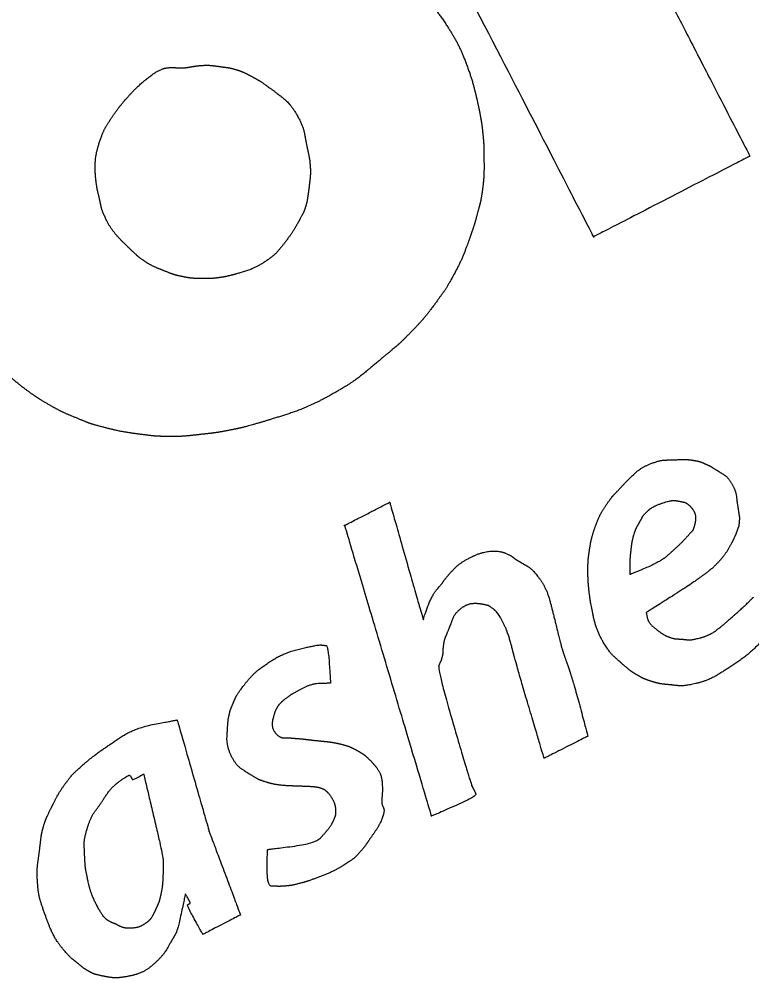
# Model space of a CAD drawing. Extents: x 2001876 to 2025694, y 804561 to 868938.
# Drawn here: x 2013188.65 to 2013207.57, y 824544.35 to 824569.12 of the extents above; entities that cross this region are included whole.
import ezdxf

# ---------------------------------------------------------------- set-up
doc = ezdxf.new("R2010")
doc.units = 0
doc.layers.add('Default', color=7, linetype='Continuous')

msp = doc.modelspace()

# ---------------------------------------------------------------- linework, layer by layer
at = {"layer": 'Default'}
for points in [[(2013203.485, 824563.499), (2013203.485, 824563.499), (2013195.316, 824579.336), (2013195.316, 824579.336)], [(2013204.874, 824570.714), (2013204.874, 824570.714), (2013207.522, 824565.582), (2013207.522, 824565.582)], [(2013199.083, 824569.752), (2013199.225, 824569.585), (2013199.469, 824569.291), (2013199.666, 824568.999)], [(2013199.666, 824568.999), (2013199.858, 824568.705), (2013200.067, 824568.311), (2013200.195, 824567.973)], [(2013191.479, 824567.135), (2013191.674, 824567.363), (2013192.272, 824567.84), (2013192.461, 824567.861)], [(2013192.461, 824567.861), (2013192.654, 824567.884), (2013192.719, 824567.856), (2013192.845, 824567.86)], [(2013192.845, 824567.86), (2013192.975, 824567.866), (2013193.174, 824567.907), (2013193.344, 824567.923)], [(2013193.344, 824567.923), (2013193.517, 824567.935), (2013193.719, 824567.911), (2013193.867, 824567.891)], [(2013193.867, 824567.891), (2013194.016, 824567.87), (2013194.104, 824567.859), (2013194.243, 824567.818)], [(2013200.195, 824567.973), (2013200.321, 824567.639), (2013200.43, 824567.219), (2013200.48, 824567.014)], [(2013194.243, 824567.818), (2013194.375, 824567.779), (2013194.525, 824567.708), (2013194.672, 824567.631)], [(2013194.672, 824567.631), (2013194.815, 824567.551), (2013194.91, 824567.497), (2013195.115, 824567.347)], [(2013195.115, 824567.347), (2013195.324, 824567.2), (2013195.676, 824566.905), (2013195.832, 824566.632)], [(2013191.099, 824566.662), (2013191.239, 824566.857), (2013191.279, 824566.909), (2013191.479, 824567.135)], [(2013200.48, 824567.014), (2013200.523, 824566.812), (2013200.534, 824566.761), (2013200.562, 824566.607)], [(2013190.718, 824565.923), (2013190.808, 824566.205), (2013190.965, 824566.466), (2013191.099, 824566.662)], [(2013195.832, 824566.632), (2013195.986, 824566.354), (2013196.045, 824566.001), (2013196.09, 824565.784)], [(2013200.562, 824566.607), (2013200.59, 824566.452), (2013200.613, 824566.27), (2013200.631, 824566.095)], [(2013200.631, 824566.095), (2013200.646, 824565.918), (2013200.652, 824565.788), (2013200.652, 824565.558)], [(2013190.628, 824564.987), (2013190.605, 824565.21), (2013190.626, 824565.646), (2013190.718, 824565.923)], [(2013196.09, 824565.784), (2013196.136, 824565.567), (2013196.157, 824565.455), (2013196.163, 824565.335)], [(2013200.652, 824565.558), (2013200.657, 824565.331), (2013200.65, 824564.969), (2013200.616, 824564.726)], [(2013207.522, 824565.582), (2013207.522, 824565.582), (2013203.485, 824563.499), (2013203.485, 824563.499)], [(2013196.163, 824565.335), (2013196.173, 824565.217), (2013196.173, 824565.177), (2013196.168, 824565.067)], [(2013190.709, 824564.543), (2013190.668, 824564.721), (2013190.657, 824564.762), (2013190.628, 824564.987)], [(2013196.168, 824565.067), (2013196.158, 824564.959), (2013196.141, 824564.822), (2013196.124, 824564.686)], [(2013196.124, 824564.686), (2013196.104, 824564.547), (2013196.078, 824564.37), (2013196.04, 824564.254)], [(2013200.616, 824564.726), (2013200.583, 824564.484), (2013200.54, 824564.308), (2013200.486, 824564.106)], [(2013190.904, 824563.927), (2013190.784, 824564.177), (2013190.75, 824564.364), (2013190.709, 824564.543)], [(2013196.04, 824564.254), (2013195.999, 824564.135), (2013195.983, 824564.107), (2013195.91, 824563.971)], [(2013191.562, 824563.136), (2013191.424, 824563.264), (2013191.029, 824563.674), (2013190.904, 824563.927)], [(2013195.91, 824563.971), (2013195.836, 824563.836), (2013195.699, 824563.597), (2013195.547, 824563.395)], [(2013200.486, 824564.106), (2013200.429, 824563.898), (2013200.388, 824563.759), (2013200.298, 824563.498)], [(2013195.547, 824563.395), (2013195.395, 824563.194), (2013195.194, 824562.978), (2013194.952, 824562.823)], [(2013200.298, 824563.498), (2013200.206, 824563.241), (2013200.056, 824562.856), (2013199.897, 824562.56)], [(2013191.85, 824562.895), (2013191.715, 824562.989), (2013191.7, 824563.007), (2013191.562, 824563.136)], [(2013192.398, 824562.616), (2013192.227, 824562.681), (2013191.987, 824562.798), (2013191.85, 824562.895)], [(2013194.952, 824562.823), (2013194.712, 824562.673), (2013194.278, 824562.542), (2013194.12, 824562.501)], [(2013192.868, 824562.469), (2013192.709, 824562.5), (2013192.572, 824562.547), (2013192.398, 824562.616)], [(2013193.355, 824562.418), (2013193.2, 824562.42), (2013193.029, 824562.434), (2013192.868, 824562.469)], [(2013193.794, 824562.44), (2013193.67, 824562.422), (2013193.509, 824562.416), (2013193.355, 824562.418)], [(2013194.12, 824562.501), (2013193.96, 824562.464), (2013193.924, 824562.456), (2013193.794, 824562.44)], [(2013199.897, 824562.56), (2013199.738, 824562.263), (2013199.547, 824561.98), (2013199.357, 824561.723)], [(2013199.357, 824561.723), (2013199.169, 824561.473), (2013198.99, 824561.263), (2013198.769, 824561.036)], [(2013198.769, 824561.036), (2013198.548, 824560.81), (2013198.374, 824560.653), (2013198.033, 824560.37)], [(2013198.033, 824560.37), (2013197.691, 824560.081), (2013197.194, 824559.687), (2013196.665, 824559.393)], [(2013188.864, 824559.519), (2013188.69, 824559.649), (2013188.421, 824559.873), (2013188.355, 824559.931)], [(2013189.41, 824559.166), (2013189.201, 824559.283), (2013189.041, 824559.395), (2013188.864, 824559.519)], [(2013190.108, 824558.825), (2013189.868, 824558.921), (2013189.615, 824559.046), (2013189.41, 824559.166)], [(2013196.665, 824559.393), (2013196.136, 824559.1), (2013195.226, 824558.8), (2013194.844, 824558.689)], [(2013190.835, 824558.575), (2013190.557, 824558.647), (2013190.343, 824558.726), (2013190.108, 824558.825)], [(2013194.844, 824558.689), (2013194.465, 824558.581), (2013194.327, 824558.55), (2013194.077, 824558.498)], [(2013191.783, 824558.394), (2013191.504, 824558.429), (2013191.114, 824558.5), (2013190.835, 824558.575)], [(2013194.077, 824558.498), (2013193.826, 824558.45), (2013193.606, 824558.419), (2013193.344, 824558.392)], [(2013192.528, 824558.339), (2013192.265, 824558.341), (2013192.068, 824558.357), (2013191.783, 824558.394)], [(2013193.344, 824558.392), (2013193.089, 824558.362), (2013192.79, 824558.336), (2013192.528, 824558.339)], [(2013204.964, 824557.637), (2013205.217, 824557.732), (2013205.453, 824557.73), (2013205.638, 824557.739)], [(2013205.638, 824557.739), (2013205.819, 824557.745), (2013205.932, 824557.743), (2013206.055, 824557.724)], [(2013206.055, 824557.724), (2013206.177, 824557.705), (2013206.275, 824557.674), (2013206.369, 824557.63)], [(2013204.211, 824557.044), (2013204.391, 824557.239), (2013204.709, 824557.536), (2013204.964, 824557.637)], [(2013206.369, 824557.63), (2013206.467, 824557.589), (2013206.51, 824557.565), (2013206.631, 824557.489)], [(2013206.631, 824557.489), (2013206.752, 824557.413), (2013206.955, 824557.288), (2013207.055, 824557.114)], [(2013203.802, 824556.557), (2013203.93, 824556.745), (2013204.028, 824556.852), (2013204.211, 824557.044)], [(2013207.055, 824557.114), (2013207.159, 824556.943), (2013207.185, 824556.664), (2013207.213, 824556.5)], [(2013204.88, 824556.412), (2013204.998, 824556.529), (2013205.46, 824556.685), (2013205.533, 824556.682)], [(2013205.533, 824556.682), (2013205.61, 824556.681), (2013205.61, 824556.681), (2013205.684, 824556.668)], [(2013197.033, 824556.032), (2013197.033, 824556.032), (2013198.219, 824556.639), (2013198.219, 824556.639)], [(2013198.219, 824556.639), (2013198.219, 824556.639), (2013199.07, 824553.65), (2013199.078, 824553.644)], [(2013203.495, 824555.912), (2013203.562, 824556.11), (2013203.678, 824556.37), (2013203.802, 824556.557)], [(2013205.684, 824556.668), (2013205.757, 824556.654), (2013205.896, 824556.624), (2013205.986, 824556.527)], [(2013205.986, 824556.527), (2013206.081, 824556.433), (2013206.133, 824556.224), (2013206.1, 824556.079)], [(2013207.213, 824556.5), (2013207.238, 824556.333), (2013207.255, 824556.23), (2013207.244, 824556.132)], [(2013204.682, 824556.141), (2013204.741, 824556.243), (2013204.757, 824556.292), (2013204.88, 824556.412)], [(2013197.059, 824556.041), (2013197.059, 824556.041), (2013197.033, 824556.032), (2013197.033, 824556.032)], [(2013199.301, 824548.53), (2013199.301, 824548.53), (2013197.059, 824556.041), (2013197.059, 824556.041)], [(2013204.521, 824555.787), (2013204.566, 824555.928), (2013204.62, 824556.032), (2013204.682, 824556.141)], [(2013206.1, 824556.079), (2013206.067, 824555.934), (2013205.999, 824555.858), (2013205.875, 824555.723)], [(2013207.244, 824556.132), (2013207.239, 824556.033), (2013207.219, 824555.992), (2013207.196, 824555.918)], [(2013203.377, 824555.396), (2013203.404, 824555.563), (2013203.432, 824555.716), (2013203.495, 824555.912)], [(2013204.442, 824555.296), (2013204.46, 824555.459), (2013204.483, 824555.644), (2013204.521, 824555.787)], [(2013205.875, 824555.723), (2013205.75, 824555.587), (2013205.553, 824555.403), (2013205.384, 824555.255)], [(2013207.196, 824555.918), (2013207.168, 824555.843), (2013207.151, 824555.798), (2013207.097, 824555.683)], [(2013207.097, 824555.683), (2013207.044, 824555.568), (2013206.891, 824555.3), (2013206.742, 824555.131)], [(2013199.717, 824554.736), (2013199.847, 824554.89), (2013200.076, 824555.1), (2013200.325, 824555.224)], [(2013200.325, 824555.224), (2013200.572, 824555.351), (2013201.055, 824555.395), (2013201.21, 824555.322)], [(2013201.21, 824555.322), (2013201.368, 824555.255), (2013201.44, 824555.185), (2013201.505, 824555.147)], [(2013203.337, 824554.91), (2013203.339, 824555.054), (2013203.351, 824555.229), (2013203.377, 824555.396)], [(2013204.43, 824554.773), (2013204.43, 824554.773), (2013204.426, 824555.129), (2013204.442, 824555.296)], [(2013205.384, 824555.255), (2013205.217, 824555.102), (2013204.43, 824554.773), (2013204.43, 824554.773)], [(2013201.505, 824555.147), (2013201.565, 824555.111), (2013201.565, 824555.111), (2013201.63, 824555.073)], [(2013201.63, 824555.073), (2013201.692, 824555.033), (2013201.901, 824554.916), (2013202.083, 824554.672)], [(2013206.742, 824555.131), (2013206.592, 824554.967), (2013206.402, 824554.818), (2013206.217, 824554.682)], [(2013199.453, 824554.405), (2013199.591, 824554.564), (2013199.591, 824554.584), (2013199.717, 824554.736)], [(2013203.349, 824554.538), (2013203.342, 824554.662), (2013203.338, 824554.767), (2013203.337, 824554.91)], [(2013202.083, 824554.672), (2013202.269, 824554.431), (2013202.459, 824553.695), (2013202.558, 824553.285)], [(2013203.389, 824554.174), (2013203.366, 824554.357), (2013203.361, 824554.416), (2013203.349, 824554.538)], [(2013206.217, 824554.682), (2013206.03, 824554.539), (2013204.845, 824553.79), (2013204.845, 824553.79)], [(2013199.084, 824553.612), (2013199.082, 824553.616), (2013199.31, 824554.245), (2013199.453, 824554.405)], [(2013200.623, 824554.001), (2013200.48, 824554.03), (2013200.202, 824554.004), (2013200.045, 824553.882)], [(2013200.893, 824553.884), (2013200.772, 824553.97), (2013200.766, 824553.972), (2013200.623, 824554.001)], [(2013203.735, 824553.027), (2013203.562, 824553.312), (2013203.415, 824553.993), (2013203.389, 824554.174)], [(2013207.068, 824553.677), (2013207.317, 824553.898), (2013207.61, 824554.183), (2013207.61, 824554.183)], [(2013200.045, 824553.882), (2013199.89, 824553.756), (2013199.802, 824553.511), (2013199.738, 824553.355)], [(2013201.369, 824552.912), (2013201.285, 824553.263), (2013201.014, 824553.799), (2013200.893, 824553.884)], [(2013204.845, 824553.79), (2013204.845, 824553.79), (2013204.896, 824553.524), (2013205.027, 824553.418)], [(2013199.078, 824553.644), (2013199.084, 824553.632), (2013199.099, 824553.604), (2013199.097, 824553.608)], [(2013199.097, 824553.608), (2013199.091, 824553.61), (2013199.091, 824553.61), (2013199.084, 824553.612)], [(2013206.237, 824553.136), (2013206.476, 824553.198), (2013206.822, 824553.459), (2013207.068, 824553.677)], [(2013199.738, 824553.355), (2013199.673, 824553.194), (2013199.622, 824553.075), (2013199.607, 824552.955)], [(2013202.558, 824553.285), (2013202.657, 824552.876), (2013202.756, 824552.604), (2013202.87, 824552.264)], [(2013205.027, 824553.418), (2013205.159, 824553.312), (2013205.335, 824553.188), (2013205.458, 824553.149)], [(2013208.137, 824553.39), (2013208.137, 824553.39), (2013207.523, 824552.725), (2013207.188, 824552.502)], [(2013204.269, 824552.428), (2013204.121, 824552.556), (2013203.907, 824552.743), (2013203.735, 824553.027)], [(2013205.458, 824553.149), (2013205.586, 824553.108), (2013205.598, 824553.114), (2013205.727, 824553.103)], [(2013205.727, 824553.103), (2013205.859, 824553.095), (2013205.993, 824553.072), (2013206.237, 824553.136)], [(2013195.179, 824552.554), (2013195.502, 824552.761), (2013196.357, 824552.957), (2013196.431, 824552.954)], [(2013196.431, 824552.954), (2013196.506, 824552.947), (2013196.528, 824552.943), (2013196.577, 824552.937)], [(2013196.577, 824552.937), (2013196.628, 824552.928), (2013196.691, 824551.963), (2013196.691, 824551.963)], [(2013199.607, 824552.955), (2013199.588, 824552.833), (2013199.594, 824552.723), (2013199.569, 824552.633)], [(2013202.208, 824550.025), (2013202.208, 824550.025), (2013201.453, 824552.562), (2013201.369, 824552.912)], [(2013194.447, 824551.9), (2013194.603, 824552.103), (2013194.856, 824552.346), (2013195.179, 824552.554)], [(2013199.569, 824552.633), (2013199.547, 824552.546), (2013199.531, 824552.527), (2013199.488, 824552.423)], [(2013207.188, 824552.502), (2013206.853, 824552.278), (2013206.421, 824552.024), (2013206.115, 824551.953)], [(2013199.488, 824552.423), (2013199.448, 824552.321), (2013200.301, 824549.399), (2013200.347, 824549.3)], [(2013202.87, 824552.264), (2013202.982, 824551.928), (2013203.336, 824550.596), (2013203.336, 824550.596)], [(2013204.579, 824552.194), (2013204.466, 824552.264), (2013204.417, 824552.3), (2013204.269, 824552.428)], [(2013204.967, 824552.016), (2013204.827, 824552.061), (2013204.698, 824552.122), (2013204.579, 824552.194)], [(2013205.428, 824551.926), (2013205.235, 824551.944), (2013205.108, 824551.971), (2013204.967, 824552.016)], [(2013194.158, 824551.408), (2013194.216, 824551.545), (2013194.287, 824551.694), (2013194.447, 824551.9)], [(2013195.999, 824551.846), (2013195.787, 824551.742), (2013195.483, 824551.539), (2013195.406, 824551.458)], [(2013196.691, 824551.963), (2013196.691, 824551.963), (2013196.209, 824551.955), (2013195.999, 824551.846)], [(2013206.115, 824551.953), (2013205.807, 824551.886), (2013205.618, 824551.906), (2013205.428, 824551.926)], [(2013194.066, 824551.11), (2013194.084, 824551.196), (2013194.103, 824551.277), (2013194.158, 824551.408)], [(2013195.28, 824551.286), (2013195.267, 824551.253), (2013195.267, 824551.253), (2013195.255, 824551.227)], [(2013195.406, 824551.458), (2013195.334, 824551.38), (2013195.296, 824551.315), (2013195.28, 824551.286)], [(2013191.313, 824550.596), (2013191.654, 824550.817), (2013192.73, 824551.014), (2013192.73, 824551.014)], [(2013192.73, 824551.014), (2013192.73, 824551.014), (2013193.559, 824548.127), (2013193.559, 824548.127)], [(2013194.038, 824550.917), (2013194.049, 824551.014), (2013194.047, 824551.029), (2013194.066, 824551.11)], [(2013195.255, 824551.227), (2013195.241, 824551.194), (2013195.152, 824550.821), (2013195.264, 824550.684)], [(2013194.116, 824550.112), (2013194.005, 824550.347), (2013194.031, 824550.821), (2013194.038, 824550.917)], [(2013190.33, 824549.884), (2013190.577, 824550.098), (2013190.979, 824550.372), (2013191.313, 824550.596)], [(2013195.264, 824550.684), (2013195.373, 824550.551), (2013195.568, 824550.56), (2013195.751, 824550.542)], [(2013195.751, 824550.542), (2013195.937, 824550.53), (2013196.14, 824550.502), (2013196.34, 824550.482)], [(2013203.336, 824550.596), (2013203.336, 824550.596), (2013202.208, 824550.025), (2013202.208, 824550.025)], [(2013196.34, 824550.482), (2013196.539, 824550.462), (2013196.767, 824550.436), (2013196.943, 824550.394)], [(2013196.943, 824550.394), (2013197.118, 824550.351), (2013197.255, 824550.294), (2013197.384, 824550.223)], [(2013194.647, 824549.588), (2013194.479, 824549.686), (2013194.228, 824549.874), (2013194.116, 824550.112)], [(2013197.384, 824550.223), (2013197.515, 824550.147), (2013197.587, 824550.097), (2013197.713, 824549.972)], [(2013189.818, 824549.338), (2013189.966, 824549.537), (2013190.087, 824549.671), (2013190.33, 824549.884)], [(2013197.713, 824549.972), (2013197.838, 824549.848), (2013198.006, 824549.602), (2013198.023, 824549.401)], [(2013190.873, 824549.038), (2013191.029, 824549.282), (2013191.482, 824549.603), (2013191.503, 824549.583)], [(2013191.503, 824549.583), (2013191.522, 824549.567), (2013191.524, 824549.563), (2013191.534, 824549.543)], [(2013191.534, 824549.543), (2013191.546, 824549.529), (2013191.559, 824549.505), (2013191.567, 824549.478)], [(2013191.567, 824549.478), (2013191.578, 824549.458), (2013191.863, 824549.62), (2013191.863, 824549.62)], [(2013191.863, 824549.62), (2013191.863, 824549.62), (2013192.361, 824547.524), (2013192.366, 824547.404)], [(2013195.044, 824549.404), (2013194.86, 824549.463), (2013194.817, 824549.487), (2013194.647, 824549.588)], [(2013189.454, 824548.695), (2013189.539, 824548.867), (2013189.676, 824549.137), (2013189.818, 824549.338)], [(2013195.769, 824549.307), (2013195.561, 824549.313), (2013195.232, 824549.347), (2013195.044, 824549.404)], [(2013196.278, 824549.283), (2013196.186, 824549.292), (2013195.972, 824549.3), (2013195.769, 824549.307)], [(2013196.457, 824549.243), (2013196.4, 824549.264), (2013196.371, 824549.27), (2013196.278, 824549.283)], [(2013198.023, 824549.401), (2013198.038, 824549.194), (2013198.003, 824548.874), (2013198.026, 824548.819)], [(2013200.347, 824549.3), (2013200.397, 824549.203), (2013200.411, 824549.175), (2013200.441, 824549.108)], [(2013190.418, 824548.246), (2013190.5, 824548.513), (2013190.714, 824548.792), (2013190.873, 824549.038)], [(2013196.605, 824549.155), (2013196.539, 824549.213), (2013196.514, 824549.221), (2013196.457, 824549.243)], [(2013196.828, 824548.703), (2013196.822, 824548.833), (2013196.668, 824549.101), (2013196.605, 824549.155)], [(2013200.441, 824549.108), (2013200.474, 824549.043), (2013199.301, 824548.53), (2013199.301, 824548.53)], [(2013198.026, 824548.819), (2013198.045, 824548.763), (2013198.055, 824548.763), (2013198.07, 824548.704)], [(2013189.29, 824548.309), (2013189.345, 824548.47), (2013189.371, 824548.519), (2013189.454, 824548.695)], [(2013196.778, 824548.442), (2013196.828, 824548.564), (2013196.832, 824548.576), (2013196.828, 824548.703)], [(2013198.07, 824548.704), (2013198.087, 824548.651), (2013197.958, 824548.298), (2013197.836, 824548.127)], [(2013189.184, 824547.712), (2013189.211, 824547.956), (2013189.241, 824548.145), (2013189.29, 824548.309)], [(2013196.43, 824547.965), (2013196.565, 824548.111), (2013196.729, 824548.319), (2013196.778, 824548.442)], [(2013190.342, 824547.47), (2013190.329, 824547.714), (2013190.332, 824547.976), (2013190.418, 824548.246)], [(2013193.559, 824548.127), (2013193.559, 824548.127), (2013194.365, 824545.979), (2013194.365, 824545.979)], [(2013197.836, 824548.127), (2013197.714, 824547.957), (2013197.596, 824547.769), (2013197.468, 824547.621)], [(2013195.06, 824547.668), (2013195.06, 824547.668), (2013196.294, 824547.823), (2013196.43, 824547.965)], [(2013189.122, 824546.84), (2013189.104, 824547.133), (2013189.152, 824547.465), (2013189.184, 824547.712)], [(2013195.169, 824546.721), (2013195.051, 824546.722), (2013195.06, 824547.668), (2013195.06, 824547.668)], [(2013197.468, 824547.621), (2013197.333, 824547.474), (2013197.271, 824547.417), (2013197.033, 824547.263)], [(2013190.442, 824546.79), (2013190.379, 824547.08), (2013190.355, 824547.226), (2013190.342, 824547.47)], [(2013192.366, 824547.404), (2013192.366, 824547.286), (2013192.369, 824547.2), (2013192.365, 824547.05)], [(2013192.365, 824547.05), (2013192.362, 824546.895), (2013192.339, 824546.643), (2013192.305, 824546.492)], [(2013197.033, 824547.263), (2013196.799, 824547.112), (2013196.16, 824546.864), (2013195.945, 824546.804)], [(2013189.326, 824545.968), (2013189.216, 824546.27), (2013189.142, 824546.544), (2013189.122, 824546.84)], [(2013190.946, 824545.832), (2013190.834, 824545.892), (2013190.505, 824546.5), (2013190.442, 824546.79)], [(2013195.945, 824546.804), (2013195.732, 824546.751), (2013195.643, 824546.735), (2013195.511, 824546.723)], [(2013195.511, 824546.723), (2013195.383, 824546.714), (2013195.283, 824546.719), (2013195.169, 824546.721)], [(2013192.305, 824546.492), (2013192.27, 824546.341), (2013192.246, 824546.278), (2013192.189, 824546.151)], [(2013192.943, 824546.524), (2013192.943, 824546.524), (2013192.739, 824545.58), (2013192.707, 824545.523)], [(2013193.062, 824546.274), (2013193.082, 824546.284), (2013192.943, 824546.524), (2013192.943, 824546.524)], [(2013192.189, 824546.151), (2013192.13, 824546.018), (2013192.028, 824545.838), (2013191.895, 824545.749)], [(2013193.393, 824545.473), (2013193.393, 824545.473), (2013192.977, 824546.23), (2013192.997, 824546.24)], [(2013192.997, 824546.24), (2013193.017, 824546.251), (2013193.038, 824546.261), (2013193.062, 824546.274)], [(2013189.797, 824545.076), (2013189.629, 824545.271), (2013189.429, 824545.669), (2013189.326, 824545.968)], [(2013191.175, 824545.725), (2013191.126, 824545.751), (2013191.055, 824545.771), (2013190.946, 824545.832)], [(2013194.365, 824545.979), (2013194.365, 824545.979), (2013193.393, 824545.473), (2013193.393, 824545.473)], [(2013191.28, 824545.672), (2013191.235, 824545.689), (2013191.227, 824545.695), (2013191.175, 824545.725)], [(2013191.447, 824545.635), (2013191.361, 824545.642), (2013191.325, 824545.654), (2013191.28, 824545.672)], [(2013191.895, 824545.749), (2013191.762, 824545.659), (2013191.53, 824545.632), (2013191.447, 824545.635)], [(2013192.602, 824545.341), (2013192.552, 824545.248), (2013192.365, 824544.927), (2013192.174, 824544.752)], [(2013192.707, 824545.523), (2013192.671, 824545.464), (2013192.658, 824545.431), (2013192.602, 824545.341)], [(2013190.186, 824544.708), (2013190.079, 824544.796), (2013189.964, 824544.88), (2013189.797, 824545.076)], [(2013190.43, 824544.532), (2013190.336, 824544.586), (2013190.292, 824544.62), (2013190.186, 824544.708)], [(2013192.174, 824544.752), (2013191.987, 824544.578), (2013191.684, 824544.432), (2013191.436, 824544.386)], [(2013190.771, 824544.407), (2013190.604, 824544.443), (2013190.53, 824544.477), (2013190.43, 824544.532)], [(2013191.436, 824544.386), (2013191.193, 824544.343), (2013190.938, 824544.37), (2013190.771, 824544.407)]]:
    msp.add_open_spline(points, degree=2, dxfattribs=at)

doc.saveas('drawing.dxf')
